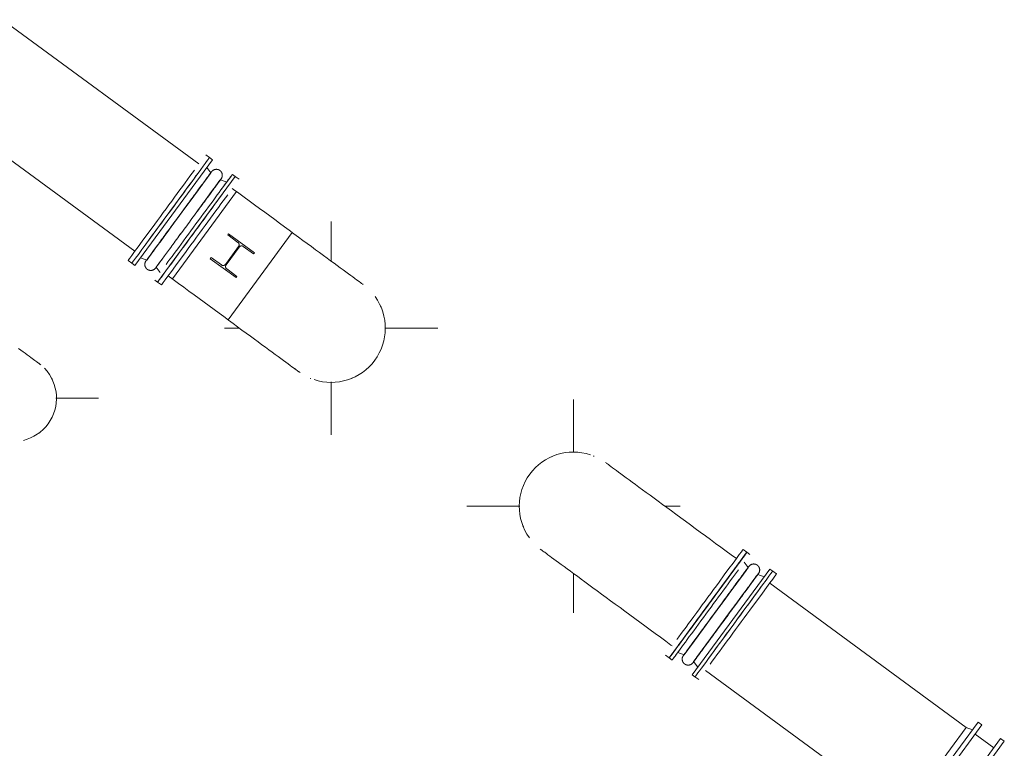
# Model space of a CAD drawing. Header units: metres. Extents: x 135583 to 135939, y 457896 to 458258.
# Tile 596 of 599: x 135738.28 to 135747.51, y 458211.08 to 458217.91. Entities that reach past the tile are written whole.
import ezdxf

# ---------------------------------------------------------------- set-up
doc = ezdxf.new("R2010")
doc.units = ezdxf.units.M
doc.linetypes.add('Hidden', pattern=[4, 2, -2])
doc.layers.add('NIEUWE INSTALLATIE', color=250, linetype='Continuous', lineweight=0)

msp = doc.modelspace()

# ---------------------------------------------------------------- linework, layer by layer
at = {"layer": 'NIEUWE INSTALLATIE'}
for p, q in [((135739.9626, 458216.5602), (135738.1206, 458217.9135)), ((135737.5191, 458217.0947), (135739.3611, 458215.7414)), ((135740.0615, 458216.6204), (135740.026, 458216.6464)), ((135740.3387, 458216.4167), (135740.3032, 458216.4428)), ((135741.2013, 458215.6494), (135741.2013, 458216.0198)), ((135739.2978, 458215.6552), (135739.3332, 458215.6291)), ((135739.575, 458215.4515), (135739.6104, 458215.4255)), ((135740.2013, 458215.0198), (135740.3434, 458215.0198)), ((135741.7095, 458215.0198), (135742.2013, 458215.0198)), ((135741.2013, 458214.0198), (135741.2013, 458214.5166)), ((135738.621, 458214.3632), (135739.0207, 458214.3632)), ((135743.4729, 458213.8541), (135743.4729, 458214.3509)), ((135742.4729, 458213.3509), (135742.9702, 458213.3509)), ((135744.3285, 458213.3509), (135744.4729, 458213.3509)), ((135745.0993, 458212.9192), (135745.0638, 458212.9452)), ((135744.8378, 458212.5632), (135745.0993, 458212.9192)), ((135743.4729, 458212.3509), (135743.4729, 458212.7215)), ((135745.3765, 458212.7155), (135745.3411, 458212.7415)), ((135747.1552, 458211.276), (135745.3132, 458212.6293)), ((135744.7352, 458212.4235), (135744.787, 458212.4941)), ((135744.5383, 458212.1556), (135744.5839, 458212.2177)), ((135744.3356, 458211.954), (135744.3711, 458211.9279)), ((135744.3858, 458211.948), (135744.404, 458211.9727)), ((135744.6128, 458211.7503), (135744.6483, 458211.7242)), ((135744.7116, 458211.8105), (135746.5537, 458210.4572)), ((135747.1552, 458211.276), (135746.8544, 458210.8666)), ((135747.4139, 458211.0859), (135747.2398, 458211.2138))]:
    msp.add_line(p, q, dxfattribs=at)
at = {"layer": 'NIEUWE INSTALLATIE', "extrusion": (0, 0, -1)}
for p, q in [((135739.3606, 458215.609), (135740.0889, 458216.6003)), ((135740.0889, 458216.6003), (135740.0615, 458216.6204)), ((135740.3032, 458216.4428), (135739.575, 458215.4515)), ((135740.0747, 458216.4779), (135740.0362, 458216.5285)), ((135740.3032, 458216.4428), (135740.2758, 458216.4629)), ((135740.0671, 458216.2818), (135740.1596, 458216.4077)), ((135740.2231, 458216.3912), (135740.1633, 458216.4128)), ((135740.1691, 458216.4188), (135740.1684, 458216.4179)), ((135739.6302, 458215.873), (135739.6564, 458215.9086)), ((135739.4731, 458215.6591), (135739.5111, 458215.7109)), ((135739.3332, 458215.6291), (135739.3606, 458215.609)), ((135739.4133, 458215.6807), (135739.4731, 458215.6591)), ((135739.4674, 458215.6531), (135739.468, 458215.654)), ((135739.5618, 458215.594), (135739.6131, 458215.6639)), ((135739.5618, 458215.594), (135739.6003, 458215.5434)), ((135739.5476, 458215.4717), (135739.575, 458215.4515)), ((135745.1267, 458212.899), (135745.0993, 458212.9192)), ((135745.3137, 458212.7617), (135744.5854, 458211.7704)), ((135745.1125, 458212.7767), (135745.074, 458212.8273)), ((135745.3411, 458212.7415), (135745.3137, 458212.7617)), ((135745.1615, 458212.6576), (135745.114, 458212.5929)), ((135745.261, 458212.6899), (135745.2012, 458212.7116)), ((135745.2069, 458212.7176), (135745.2063, 458212.7167)), ((135744.3711, 458211.9279), (135744.7352, 458212.4235)), ((135744.3711, 458211.9279), (135744.3985, 458211.9078)), ((135744.4512, 458211.9795), (135744.511, 458211.9579)), ((135744.5052, 458211.9519), (135744.5058, 458211.9527)), ((135744.5996, 458211.8928), (135744.6381, 458211.8422)), ((135744.5854, 458211.7704), (135744.6128, 458211.7503)), ((135747.2677, 458211.3261), (135746.5395, 458210.3348)), ((135747.1552, 458211.276), (135746.5537, 458210.4572)), ((135747.3032, 458211.3), (135746.5749, 458210.3088)), ((135747.215, 458211.2543), (135747.1552, 458211.276)), ((135747.3032, 458211.3), (135747.2677, 458211.3261)), ((135746.749, 458210.1809), (135747.4773, 458211.1721)), ((135746.7845, 458210.1548), (135747.5127, 458211.1461)), ((135747.5127, 458211.1461), (135747.4773, 458211.1721))]:
    msp.add_line(p, q, dxfattribs=at)
at = {"layer": 'NIEUWE INSTALLATIE', "linetype": 'Hidden'}
for p, q in [((135740.3133, 458216.3007), (135739.7136, 458215.4843)), ((135740.3133, 458216.3007), (135739.7136, 458215.4843)), ((135740.2405, 458215.9056), (135740.2322, 458215.8943)), ((135740.2405, 458215.9056), (135740.2322, 458215.8943)), ((135740.2322, 458215.8943), (135740.3279, 458215.824)), ((135740.2322, 458215.8943), (135740.3279, 458215.824)), ((135740.2366, 458215.0983), (135740.8376, 458215.9164)), ((135740.2366, 458215.0983), (135740.8376, 458215.9164)), ((135740.4823, 458215.728), (135740.2405, 458215.9056)), ((135740.4823, 458215.728), (135740.2405, 458215.9056)), ((135740.3337, 458215.7863), (135740.2106, 458215.6186)), ((135740.3337, 458215.7863), (135740.2106, 458215.6186)), ((135740.2174, 458215.6136), (135740.3406, 458215.7812)), ((135740.2174, 458215.6136), (135740.3406, 458215.7812)), ((135740.3783, 458215.787), (135740.474, 458215.7167)), ((135740.3783, 458215.787), (135740.474, 458215.7167)), ((135740.474, 458215.7167), (135740.4823, 458215.728)), ((135740.474, 458215.7167), (135740.4823, 458215.728)), ((135740.0771, 458215.6832), (135740.0688, 458215.6719)), ((135740.0771, 458215.6832), (135740.0688, 458215.6719)), ((135740.0688, 458215.6719), (135740.3106, 458215.4943)), ((135740.0688, 458215.6719), (135740.3106, 458215.4943)), ((135740.1728, 458215.6129), (135740.0771, 458215.6832)), ((135740.1728, 458215.6129), (135740.0771, 458215.6832)), ((135740.3189, 458215.5056), (135740.2232, 458215.5759)), ((135740.3189, 458215.5056), (135740.2232, 458215.5759)), ((135740.3106, 458215.4943), (135740.3189, 458215.5056)), ((135740.3106, 458215.4943), (135740.3189, 458215.5056))]:
    msp.add_line(p, q, dxfattribs=at)
at = {"layer": 'NIEUWE INSTALLATIE', "extrusion": (0, 0, -1), "flags": 128}
for points in [[(-135740.0787, 458216.4852), (-135740.0781, 458216.4843), (-135740.0763, 458216.482), (-135740.0741, 458216.479), (-135740.0715, 458216.4754), (-135740.0683, 458216.4711), (-135740.0647, 458216.4661), (-135740.0606, 458216.4605), (-135740.056, 458216.4543), (-135740.051, 458216.4475), (-135740.0455, 458216.4401), (-135740.0397, 458216.4321), (-135740.0333, 458216.4235), (-135740.0266, 458216.4143), (-135740.0195, 458216.4046), (-135740.0119, 458216.3943), (-135740.004, 458216.3836), (-135739.9957, 458216.3723), (-135739.9871, 458216.3605), (-135739.9781, 458216.3483), (-135739.9688, 458216.3356), (-135739.9592, 458216.3225), (-135739.9492, 458216.309), (-135739.939, 458216.2951), (-135739.9286, 458216.2809), (-135739.9178, 458216.2663), (-135739.9069, 458216.2514), (-135739.8957, 458216.2362), (-135739.8844, 458216.2207), (-135739.8728, 458216.205), (-135739.8611, 458216.1891), (-135739.8493, 458216.1729), (-135739.8373, 458216.1567), (-135739.8253, 458216.1402), (-135739.8131, 458216.1237), (-135739.8009, 458216.1071), (-135739.7886, 458216.0904), (-135739.7763, 458216.0737), (-135739.7641, 458216.0569), (-135739.7518, 458216.0402), (-135739.7395, 458216.0236), (-135739.7274, 458216.007), (-135739.7152, 458215.9905), (-135739.7032, 458215.9741), (-135739.6913, 458215.9579), (-135739.6795, 458215.9419), (-135739.6679, 458215.9261), (-135739.6564, 458215.9105), (-135739.6452, 458215.8951), (-135739.6341, 458215.8801), (-135739.6233, 458215.8653), (-135739.6126, 458215.8509), (-135739.6023, 458215.8368), (-135739.5922, 458215.823), (-135739.5824, 458215.8097), (-135739.5729, 458215.7968), (-135739.5638, 458215.7843), (-135739.555, 458215.7723), (-135739.5465, 458215.7608), (-135739.5384, 458215.7497), (-135739.5306, 458215.7392), (-135739.5233, 458215.7292), (-135739.5163, 458215.7197), (-135739.5098, 458215.7108), (-135739.5036, 458215.7025), (-135739.4979, 458215.6947), (-135739.4927, 458215.6876), (-135739.4879, 458215.681), (-135739.4835, 458215.6751), (-135739.4797, 458215.6698), (-135739.4762, 458215.6652), (-135739.4733, 458215.6612), (-135739.4708, 458215.6578), (-135739.4689, 458215.6551), (-135739.468, 458215.654)], [(-135740.0787, 458216.4852), (-135740.0797, 458216.4866), (-135740.0802, 458216.4873), (-135740.0803, 458216.4873)], [(-135740.0803, 458216.4873), (-135740.08, 458216.487), (-135740.0793, 458216.486)], [(-135740.0803, 458216.4873), (-135740.0816, 458216.4891), (-135740.0831, 458216.4909), (-135740.0846, 458216.4925), (-135740.0861, 458216.4941), (-135740.0878, 458216.4957), (-135740.0895, 458216.4971), (-135740.0912, 458216.4985), (-135740.093, 458216.4999), (-135740.0949, 458216.5011), (-135740.0968, 458216.5023), (-135740.0987, 458216.5034), (-135740.1007, 458216.5045), (-135740.1027, 458216.5054), (-135740.1048, 458216.5063), (-135740.1069, 458216.5071), (-135740.109, 458216.5078), (-135740.1112, 458216.5084), (-135740.1134, 458216.5089), (-135740.1156, 458216.5093), (-135740.1178, 458216.5097), (-135740.12, 458216.51), (-135740.1223, 458216.5101), (-135740.1245, 458216.5102), (-135740.1267, 458216.5102), (-135740.129, 458216.5101), (-135740.1312, 458216.5099), (-135740.1334, 458216.5097), (-135740.1357, 458216.5093), (-135740.1379, 458216.5088), (-135740.14, 458216.5083), (-135740.1422, 458216.5077), (-135740.1443, 458216.507), (-135740.1464, 458216.5062), (-135740.1485, 458216.5053), (-135740.1505, 458216.5043), (-135740.1525, 458216.5033), (-135740.1544, 458216.5022), (-135740.1563, 458216.501), (-135740.1582, 458216.4997), (-135740.16, 458216.4984), (-135740.1617, 458216.4969), (-135740.1634, 458216.4955), (-135740.165, 458216.4939), (-135740.1666, 458216.4923), (-135740.1681, 458216.4906), (-135740.1695, 458216.4889), (-135740.1708, 458216.4871), (-135740.1721, 458216.4853), (-135740.1733, 458216.4834), (-135740.1745, 458216.4814), (-135740.1755, 458216.4794), (-135740.1765, 458216.4774), (-135740.1774, 458216.4754), (-135740.1782, 458216.4733), (-135740.1789, 458216.4711), (-135740.1795, 458216.469), (-135740.1801, 458216.4668), (-135740.1805, 458216.4646), (-135740.1809, 458216.4624), (-135740.1812, 458216.4602), (-135740.1814, 458216.458), (-135740.1815, 458216.4557), (-135740.1815, 458216.4535), (-135740.1815, 458216.4512), (-135740.1813, 458216.449), (-135740.181, 458216.4468), (-135740.1807, 458216.4446), (-135740.1803, 458216.4423), (-135740.1798, 458216.4402), (-135740.1792, 458216.438), (-135740.1785, 458216.4359), (-135740.1777, 458216.4338), (-135740.1768, 458216.4317), (-135740.1759, 458216.4297), (-135740.1749, 458216.4277), (-135740.1738, 458216.4257), (-135740.1726, 458216.4238), (-135740.1714, 458216.4219), (-135740.17, 458216.4201), (-135740.1686, 458216.4184), (-135740.1672, 458216.4167), (-135740.1656, 458216.415), (-135740.164, 458216.4135), (-135740.1633, 458216.4128)], [(-135739.5578, 458215.5867), (-135739.5584, 458215.5876), (-135739.5601, 458215.5899), (-135739.5623, 458215.5929), (-135739.565, 458215.5965), (-135739.5681, 458215.6008), (-135739.5718, 458215.6058), (-135739.5759, 458215.6114), (-135739.5804, 458215.6176), (-135739.5854, 458215.6244), (-135739.5909, 458215.6318), (-135739.5968, 458215.6398), (-135739.6031, 458215.6484), (-135739.6098, 458215.6576), (-135739.617, 458215.6673), (-135739.6245, 458215.6776), (-135739.6324, 458215.6884), (-135739.6407, 458215.6996), (-135739.6494, 458215.7114), (-135739.6583, 458215.7236), (-135739.6677, 458215.7363), (-135739.6773, 458215.7494), (-135739.6872, 458215.7629), (-135739.6974, 458215.7768), (-135739.7079, 458215.7911), (-135739.7186, 458215.8056), (-135739.7296, 458215.8206), (-135739.7407, 458215.8358), (-135739.7521, 458215.8512), (-135739.7636, 458215.8669), (-135739.7753, 458215.8829), (-135739.7872, 458215.899), (-135739.7991, 458215.9153), (-135739.8112, 458215.9317), (-135739.8233, 458215.9482), (-135739.8356, 458215.9648), (-135739.8478, 458215.9815), (-135739.8601, 458215.9982), (-135739.8724, 458216.015), (-135739.8847, 458216.0317), (-135739.8969, 458216.0483), (-135739.9091, 458216.0649), (-135739.9212, 458216.0814), (-135739.9332, 458216.0978), (-135739.9451, 458216.114), (-135739.9569, 458216.13), (-135739.9685, 458216.1458), (-135739.98, 458216.1614), (-135739.9913, 458216.1768), (-135740.0023, 458216.1919), (-135740.0132, 458216.2066), (-135740.0238, 458216.2211), (-135740.0341, 458216.2351), (-135740.0442, 458216.2489), (-135740.054, 458216.2622), (-135740.0635, 458216.2751), (-135740.0727, 458216.2876), (-135740.0815, 458216.2996), (-135740.09, 458216.3111), (-135740.0981, 458216.3222), (-135740.1058, 458216.3327), (-135740.1132, 458216.3427), (-135740.1201, 458216.3522), (-135740.1267, 458216.3611), (-135740.1328, 458216.3694), (-135740.1385, 458216.3772), (-135740.1437, 458216.3843), (-135740.1486, 458216.3909), (-135740.1529, 458216.3968), (-135740.1568, 458216.4021), (-135740.1602, 458216.4067), (-135740.1631, 458216.4107), (-135740.1656, 458216.4141), (-135740.1676, 458216.4168), (-135740.1684, 458216.4179)], [(-135740.1691, 458216.4188), (-135740.1701, 458216.4202), (-135740.1706, 458216.4209), (-135740.1706, 458216.4209)], [(-135740.1706, 458216.4209), (-135740.1704, 458216.4206), (-135740.1697, 458216.4196)], [(-135739.5562, 458215.5846), (-135739.5548, 458215.5828), (-135739.5534, 458215.5811), (-135739.5519, 458215.5794), (-135739.5503, 458215.5778), (-135739.5487, 458215.5762), (-135739.547, 458215.5748), (-135739.5452, 458215.5734), (-135739.5434, 458215.572), (-135739.5416, 458215.5708), (-135739.5397, 458215.5696), (-135739.5377, 458215.5685), (-135739.5357, 458215.5674), (-135739.5337, 458215.5665), (-135739.5316, 458215.5656), (-135739.5295, 458215.5648), (-135739.5274, 458215.5641), (-135739.5252, 458215.5635), (-135739.5231, 458215.563), (-135739.5209, 458215.5626), (-135739.5186, 458215.5622), (-135739.5164, 458215.5619), (-135739.5142, 458215.5618), (-135739.5119, 458215.5617), (-135739.5097, 458215.5617), (-135739.5075, 458215.5618), (-135739.5052, 458215.562), (-135739.503, 458215.5623), (-135739.5008, 458215.5626), (-135739.4986, 458215.5631), (-135739.4964, 458215.5636), (-135739.4943, 458215.5642), (-135739.4921, 458215.5649), (-135739.49, 458215.5657), (-135739.488, 458215.5666), (-135739.4859, 458215.5676), (-135739.484, 458215.5686), (-135739.482, 458215.5697), (-135739.4801, 458215.5709), (-135739.4783, 458215.5722), (-135739.4765, 458215.5736), (-135739.4747, 458215.575), (-135739.4731, 458215.5765), (-135739.4714, 458215.578), (-135739.4699, 458215.5796), (-135739.4684, 458215.5813), (-135739.467, 458215.583), (-135739.4656, 458215.5848), (-135739.4643, 458215.5867), (-135739.4631, 458215.5885), (-135739.462, 458215.5905), (-135739.4609, 458215.5925), (-135739.46, 458215.5945), (-135739.4591, 458215.5965), (-135739.4583, 458215.5986), (-135739.4575, 458215.6008), (-135739.4569, 458215.6029), (-135739.4564, 458215.6051), (-135739.4559, 458215.6073), (-135739.4555, 458215.6095), (-135739.4552, 458215.6117), (-135739.455, 458215.614), (-135739.4549, 458215.6162), (-135739.4549, 458215.6184), (-135739.455, 458215.6207), (-135739.4551, 458215.6229), (-135739.4554, 458215.6251), (-135739.4557, 458215.6274), (-135739.4562, 458215.6296), (-135739.4567, 458215.6317), (-135739.4573, 458215.6339), (-135739.458, 458215.636), (-135739.4587, 458215.6381), (-135739.4596, 458215.6402), (-135739.4605, 458215.6423), (-135739.4616, 458215.6442), (-135739.4627, 458215.6462), (-135739.4638, 458215.6481), (-135739.4651, 458215.65), (-135739.4658, 458215.651)], [(-135739.4674, 458215.6531), (-135739.4664, 458215.6518), (-135739.4659, 458215.6511), (-135739.4658, 458215.651)], [(-135739.4658, 458215.651), (-135739.466, 458215.6513), (-135739.4668, 458215.6523)], [(-135739.5578, 458215.5867), (-135739.5568, 458215.5854), (-135739.5562, 458215.5847), (-135739.5562, 458215.5846)], [(-135739.5562, 458215.5846), (-135739.5564, 458215.5849), (-135739.5572, 458215.5859)], [(-135745.1165, 458212.784), (-135745.1159, 458212.7831), (-135745.1142, 458212.7808), (-135745.112, 458212.7778), (-135745.1093, 458212.7741), (-135745.1061, 458212.7698), (-135745.1025, 458212.7649), (-135745.0984, 458212.7593), (-135745.0939, 458212.7531), (-135745.0889, 458212.7463), (-135745.0834, 458212.7389), (-135745.0775, 458212.7308), (-135745.0712, 458212.7222), (-135745.0645, 458212.7131), (-135745.0573, 458212.7034), (-135745.0498, 458212.6931), (-135745.0419, 458212.6823), (-135745.0336, 458212.6711), (-135745.0249, 458212.6593), (-135745.0159, 458212.6471), (-135745.0066, 458212.6344), (-135744.997, 458212.6213), (-135744.9871, 458212.6078), (-135744.9769, 458212.5939), (-135744.9664, 458212.5796), (-135744.9557, 458212.565), (-135744.9447, 458212.5501), (-135744.9336, 458212.5349), (-135744.9222, 458212.5195), (-135744.9107, 458212.5038), (-135744.899, 458212.4878), (-135744.8871, 458212.4717), (-135744.8752, 458212.4554), (-135744.8631, 458212.439), (-135744.8509, 458212.4225), (-135744.8387, 458212.4058), (-135744.8265, 458212.3892), (-135744.8142, 458212.3724), (-135744.8019, 458212.3557), (-135744.7896, 458212.339), (-135744.7774, 458212.3224), (-135744.7652, 458212.3058), (-135744.7531, 458212.2893), (-135744.7411, 458212.2729), (-135744.7292, 458212.2567), (-135744.7174, 458212.2407), (-135744.7058, 458212.2248), (-135744.6943, 458212.2092), (-135744.683, 458212.1939), (-135744.6719, 458212.1788), (-135744.6611, 458212.1641), (-135744.6505, 458212.1496), (-135744.6401, 458212.1355), (-135744.6301, 458212.1218), (-135744.6203, 458212.1085), (-135744.6108, 458212.0956), (-135744.6016, 458212.0831), (-135744.5928, 458212.0711), (-135744.5843, 458212.0596), (-135744.5762, 458212.0485), (-135744.5685, 458212.038), (-135744.5611, 458212.028), (-135744.5541, 458212.0185), (-135744.5476, 458212.0096), (-135744.5415, 458212.0013), (-135744.5358, 458211.9935), (-135744.5305, 458211.9864), (-135744.5257, 458211.9798), (-135744.5214, 458211.9739), (-135744.5175, 458211.9686), (-135744.5141, 458211.964), (-135744.5111, 458211.96), (-135744.5087, 458211.9566), (-135744.5067, 458211.9539), (-135744.5058, 458211.9527)], [(-135745.1165, 458212.784), (-135745.1175, 458212.7853), (-135745.118, 458212.786), (-135745.1181, 458212.7861)], [(-135745.1181, 458212.7861), (-135745.1179, 458212.7858), (-135745.1171, 458212.7848)], [(-135745.1181, 458212.7861), (-135745.1195, 458212.7879), (-135745.1209, 458212.7896), (-135745.1224, 458212.7913), (-135745.124, 458212.7929), (-135745.1256, 458212.7944), (-135745.1273, 458212.7959), (-135745.1291, 458212.7973), (-135745.1309, 458212.7987), (-135745.1327, 458212.7999), (-135745.1346, 458212.8011), (-135745.1366, 458212.8022), (-135745.1386, 458212.8032), (-135745.1406, 458212.8042), (-135745.1427, 458212.8051), (-135745.1448, 458212.8058), (-135745.1469, 458212.8065), (-135745.149, 458212.8072), (-135745.1512, 458212.8077), (-135745.1534, 458212.8081), (-135745.1556, 458212.8085), (-135745.1579, 458212.8087), (-135745.1601, 458212.8089), (-135745.1623, 458212.809), (-135745.1646, 458212.809), (-135745.1668, 458212.8089), (-135745.1691, 458212.8087), (-135745.1713, 458212.8084), (-135745.1735, 458212.8081), (-135745.1757, 458212.8076), (-135745.1779, 458212.8071), (-135745.18, 458212.8064), (-135745.1822, 458212.8057), (-135745.1843, 458212.8049), (-135745.1863, 458212.8041), (-135745.1883, 458212.8031), (-135745.1903, 458212.8021), (-135745.1923, 458212.8009), (-135745.1942, 458212.7997), (-135745.196, 458212.7985), (-135745.1978, 458212.7971), (-135745.1996, 458212.7957), (-135745.2012, 458212.7942), (-135745.2029, 458212.7927), (-135745.2044, 458212.7911), (-135745.2059, 458212.7894), (-135745.2073, 458212.7877), (-135745.2087, 458212.7859), (-135745.21, 458212.784), (-135745.2112, 458212.7821), (-135745.2123, 458212.7802), (-135745.2134, 458212.7782), (-135745.2143, 458212.7762), (-135745.2152, 458212.7741), (-135745.216, 458212.772), (-135745.2167, 458212.7699), (-135745.2174, 458212.7678), (-135745.2179, 458212.7656), (-135745.2184, 458212.7634), (-135745.2188, 458212.7612), (-135745.2191, 458212.759), (-135745.2193, 458212.7567), (-135745.2194, 458212.7545), (-135745.2194, 458212.7523), (-135745.2193, 458212.75), (-135745.2191, 458212.7478), (-135745.2189, 458212.7455), (-135745.2186, 458212.7433), (-135745.2181, 458212.7411), (-135745.2176, 458212.7389), (-135745.217, 458212.7368), (-135745.2163, 458212.7346), (-135745.2155, 458212.7325), (-135745.2147, 458212.7305), (-135745.2137, 458212.7284), (-135745.2127, 458212.7264), (-135745.2116, 458212.7245), (-135745.2105, 458212.7226), (-135745.2092, 458212.7207), (-135745.2085, 458212.7197)], [(-135744.5956, 458211.8855), (-135744.5962, 458211.8863), (-135744.5979, 458211.8887), (-135744.6001, 458211.8917), (-135744.6028, 458211.8953), (-135744.606, 458211.8996), (-135744.6096, 458211.9046), (-135744.6137, 458211.9101), (-135744.6183, 458211.9163), (-135744.6233, 458211.9232), (-135744.6287, 458211.9306), (-135744.6346, 458211.9386), (-135744.6409, 458211.9472), (-135744.6477, 458211.9564), (-135744.6548, 458211.9661), (-135744.6624, 458211.9764), (-135744.6703, 458211.9871), (-135744.6786, 458211.9984), (-135744.6872, 458212.0102), (-135744.6962, 458212.0224), (-135744.7055, 458212.0351), (-135744.7151, 458212.0482), (-135744.725, 458212.0617), (-135744.7353, 458212.0756), (-135744.7457, 458212.0898), (-135744.7564, 458212.1044), (-135744.7674, 458212.1193), (-135744.7786, 458212.1345), (-135744.7899, 458212.15), (-135744.8015, 458212.1657), (-135744.8132, 458212.1816), (-135744.825, 458212.1977), (-135744.837, 458212.214), (-135744.849, 458212.2305), (-135744.8612, 458212.247), (-135744.8734, 458212.2636), (-135744.8857, 458212.2803), (-135744.8979, 458212.297), (-135744.9102, 458212.3137), (-135744.9225, 458212.3304), (-135744.9347, 458212.3471), (-135744.9469, 458212.3637), (-135744.959, 458212.3802), (-135744.9711, 458212.3965), (-135744.983, 458212.4128), (-135744.9947, 458212.4288), (-135745.0064, 458212.4446), (-135745.0178, 458212.4602), (-135745.0291, 458212.4756), (-135745.0402, 458212.4906), (-135745.051, 458212.5054), (-135745.0616, 458212.5198), (-135745.072, 458212.5339), (-135745.0821, 458212.5476), (-135745.0919, 458212.561), (-135745.1013, 458212.5739), (-135745.1105, 458212.5863), (-135745.1193, 458212.5984), (-135745.1278, 458212.6099), (-135745.1359, 458212.621), (-135745.1437, 458212.6315), (-135745.151, 458212.6415), (-135745.158, 458212.651), (-135745.1645, 458212.6599), (-135745.1706, 458212.6682), (-135745.1763, 458212.676), (-135745.1816, 458212.6831), (-135745.1864, 458212.6896), (-135745.1907, 458212.6956), (-135745.1946, 458212.7009), (-135745.198, 458212.7055), (-135745.201, 458212.7095), (-135745.2034, 458212.7129), (-135745.2054, 458212.7155), (-135745.2063, 458212.7167)], [(-135745.2069, 458212.7176), (-135745.2079, 458212.7189), (-135745.2084, 458212.7196), (-135745.2085, 458212.7197)], [(-135745.2085, 458212.7197), (-135745.2082, 458212.7194), (-135745.2075, 458212.7184)], [(-135744.594, 458211.8833), (-135744.5927, 458211.8816), (-135744.5912, 458211.8798), (-135744.5897, 458211.8782), (-135744.5881, 458211.8766), (-135744.5865, 458211.875), (-135744.5848, 458211.8735), (-135744.5831, 458211.8721), (-135744.5813, 458211.8708), (-135744.5794, 458211.8695), (-135744.5775, 458211.8684), (-135744.5756, 458211.8673), (-135744.5736, 458211.8662), (-135744.5715, 458211.8653), (-135744.5695, 458211.8644), (-135744.5674, 458211.8636), (-135744.5652, 458211.8629), (-135744.5631, 458211.8623), (-135744.5609, 458211.8618), (-135744.5587, 458211.8613), (-135744.5565, 458211.861), (-135744.5543, 458211.8607), (-135744.552, 458211.8606), (-135744.5498, 458211.8605), (-135744.5475, 458211.8605), (-135744.5453, 458211.8606), (-135744.5431, 458211.8608), (-135744.5408, 458211.861), (-135744.5386, 458211.8614), (-135744.5364, 458211.8618), (-135744.5343, 458211.8624), (-135744.5321, 458211.863), (-135744.53, 458211.8637), (-135744.5279, 458211.8645), (-135744.5258, 458211.8654), (-135744.5238, 458211.8664), (-135744.5218, 458211.8674), (-135744.5199, 458211.8685), (-135744.518, 458211.8697), (-135744.5161, 458211.871), (-135744.5143, 458211.8723), (-135744.5126, 458211.8738), (-135744.5109, 458211.8752), (-135744.5093, 458211.8768), (-135744.5077, 458211.8784), (-135744.5062, 458211.8801), (-135744.5048, 458211.8818), (-135744.5034, 458211.8836), (-135744.5022, 458211.8854), (-135744.501, 458211.8873), (-135744.4998, 458211.8893), (-135744.4988, 458211.8912), (-135744.4978, 458211.8933), (-135744.4969, 458211.8953), (-135744.4961, 458211.8974), (-135744.4954, 458211.8995), (-135744.4948, 458211.9017), (-135744.4942, 458211.9039), (-135744.4937, 458211.9061), (-135744.4934, 458211.9083), (-135744.4931, 458211.9105), (-135744.4929, 458211.9127), (-135744.4928, 458211.915), (-135744.4928, 458211.9172), (-135744.4928, 458211.9195), (-135744.493, 458211.9217), (-135744.4932, 458211.9239), (-135744.4936, 458211.9261), (-135744.494, 458211.9283), (-135744.4945, 458211.9305), (-135744.4951, 458211.9327), (-135744.4958, 458211.9348), (-135744.4966, 458211.9369), (-135744.4974, 458211.939), (-135744.4984, 458211.941), (-135744.4994, 458211.943), (-135744.5005, 458211.945), (-135744.5017, 458211.9469), (-135744.5029, 458211.9488), (-135744.5043, 458211.9506), (-135744.5057, 458211.9523), (-135744.5071, 458211.954), (-135744.5086, 458211.9557), (-135744.5102, 458211.9572), (-135744.511, 458211.9579)], [(-135744.5052, 458211.9519), (-135744.5042, 458211.9505), (-135744.5037, 458211.9498), (-135744.5036, 458211.9497)], [(-135744.5036, 458211.9497), (-135744.5039, 458211.9501), (-135744.5046, 458211.9511)], [(-135744.5956, 458211.8855), (-135744.5946, 458211.8841), (-135744.5941, 458211.8834), (-135744.594, 458211.8833)], [(-135744.594, 458211.8833), (-135744.5943, 458211.8837), (-135744.595, 458211.8847)]]:
    msp.add_lwpolyline(points, dxfattribs=at)
at = {"layer": 'NIEUWE INSTALLATIE', "flags": 128}
for points in [[(135741.5021, 458215.4292), (135741.5011, 458215.4299), (135741.4982, 458215.4321), (135741.4933, 458215.4357), (135741.4864, 458215.4407), (135741.4776, 458215.4472), (135741.4669, 458215.455), (135741.4543, 458215.4643), (135741.4398, 458215.475), (135741.4234, 458215.487), (135741.4052, 458215.5004), (135741.3851, 458215.5151), (135741.3633, 458215.5311), (135741.3398, 458215.5485), (135741.3145, 458215.567), (135741.2876, 458215.5868), (135741.259, 458215.6078), (135741.2289, 458215.6299), (135741.1973, 458215.6531), (135741.1642, 458215.6775), (135741.1296, 458215.7028), (135741.0937, 458215.7292), (135741.0565, 458215.7566), (135741.018, 458215.7849), (135740.9783, 458215.814), (135740.9375, 458215.844), (135740.8957, 458215.8747), (135740.8528, 458215.9062), (135740.809, 458215.9384), (135740.7644, 458215.9712), (135740.719, 458216.0045), (135740.6728, 458216.0384), (135740.6261, 458216.0728), (135740.5787, 458216.1076), (135740.5309, 458216.1427), (135740.4827, 458216.1781), (135740.4341, 458216.2138), (135740.3853, 458216.2497), (135740.3363, 458216.2857), (135740.2872, 458216.3218), (135740.2753, 458216.3305)], [(135739.6738, 458215.5117), (135739.7215, 458215.4766), (135739.7705, 458215.4406), (135739.8194, 458215.4047), (135739.8681, 458215.369), (135739.9164, 458215.3335), (135739.9643, 458215.2982), (135740.0118, 458215.2634), (135740.0587, 458215.2289), (135740.105, 458215.1949), (135740.1507, 458215.1613), (135740.1955, 458215.1284), (135740.2395, 458215.096), (135740.2826, 458215.0644), (135740.3248, 458215.0334), (135740.3659, 458215.0032), (135740.4058, 458214.9739), (135740.4447, 458214.9453), (135740.4822, 458214.9177), (135740.5185, 458214.8911), (135740.5534, 458214.8654), (135740.5869, 458214.8408), (135740.619, 458214.8173), (135740.6495, 458214.7948), (135740.6785, 458214.7735), (135740.7059, 458214.7534), (135740.7316, 458214.7346), (135740.7556, 458214.7169), (135740.7779, 458214.7005), (135740.7984, 458214.6855), (135740.8171, 458214.6717), (135740.834, 458214.6593), (135740.849, 458214.6483), (135740.8621, 458214.6386), (135740.8734, 458214.6304), (135740.8827, 458214.6235), (135740.8901, 458214.6181), (135740.8955, 458214.6141), (135740.899, 458214.6116), (135740.9005, 458214.6105)], [(135738.4613, 458214.6907), (135738.4605, 458214.6913), (135738.4582, 458214.693), (135738.4544, 458214.6958), (135738.449, 458214.6998), (135738.442, 458214.7049), (135738.4336, 458214.7111), (135738.4236, 458214.7184), (135738.4122, 458214.7268), (135738.3993, 458214.7363), (135738.385, 458214.7468), (135738.3692, 458214.7584), (135738.352, 458214.771), (135738.3335, 458214.7846), (135738.3136, 458214.7992), (135738.2924, 458214.8148), (135738.2699, 458214.8313)], [(135745.0005, 458212.859), (135744.9528, 458212.894), (135744.9037, 458212.9301), (135744.8549, 458212.966), (135744.8062, 458213.0017), (135744.7579, 458213.0372), (135744.7099, 458213.0724), (135744.6625, 458213.1073), (135744.6155, 458213.1418), (135744.5692, 458213.1758), (135744.5236, 458213.2093), (135744.4788, 458213.2423), (135744.4347, 458213.2746), (135744.3916, 458213.3063), (135744.3495, 458213.3373), (135744.3084, 458213.3674), (135744.2684, 458213.3968), (135744.2296, 458213.4253), (135744.1921, 458213.4529), (135744.1558, 458213.4796), (135744.1209, 458213.5052), (135744.0873, 458213.5299), (135744.0553, 458213.5534), (135744.0248, 458213.5758), (135743.9958, 458213.5971), (135743.9684, 458213.6172), (135743.9427, 458213.6361), (135743.9187, 458213.6538), (135743.8964, 458213.6701), (135743.8759, 458213.6852), (135743.8572, 458213.699), (135743.8403, 458213.7114), (135743.8253, 458213.7224), (135743.8121, 458213.732), (135743.8009, 458213.7403), (135743.7916, 458213.7471), (135743.7842, 458213.7526), (135743.7788, 458213.7566), (135743.7753, 458213.7591), (135743.7738, 458213.7602)], [(135743.1722, 458212.9415), (135743.1732, 458212.9408), (135743.1761, 458212.9386), (135743.181, 458212.935), (135743.1879, 458212.93), (135743.1967, 458212.9235), (135743.2074, 458212.9156), (135743.22, 458212.9064), (135743.2345, 458212.8957), (135743.2509, 458212.8837), (135743.2691, 458212.8703), (135743.2892, 458212.8555), (135743.311, 458212.8395), (135743.3345, 458212.8222), (135743.3598, 458212.8037), (135743.3867, 458212.7839), (135743.4152, 458212.7629), (135743.4454, 458212.7408), (135743.477, 458212.7175), (135743.5101, 458212.6932), (135743.5447, 458212.6678), (135743.5806, 458212.6414), (135743.6178, 458212.6141), (135743.6563, 458212.5858), (135743.696, 458212.5567), (135743.7368, 458212.5267), (135743.7786, 458212.4959), (135743.8215, 458212.4645), (135743.8653, 458212.4323), (135743.9099, 458212.3995), (135743.9553, 458212.3661), (135744.0014, 458212.3322), (135744.0482, 458212.2979), (135744.0955, 458212.2631), (135744.1434, 458212.228), (135744.1916, 458212.1925), (135744.2402, 458212.1569), (135744.289, 458212.121), (135744.338, 458212.085), (135744.3871, 458212.0489), (135744.399, 458212.0402)]]:
    msp.add_lwpolyline(points, dxfattribs=at)
at = {"layer": 'NIEUWE INSTALLATIE', "linetype": 'Hidden'}
msp.add_arc((135740.312, 458215.8023), 0.027, 323.696, 53.696, dxfattribs=at)
msp.add_arc((135740.312, 458215.8023), 0.027, 323.696, 53.696, dxfattribs=at)
at = {"layer": 'NIEUWE INSTALLATIE'}
for centre, radius, start, end in [((135741.2013, 458215.0198), 0.508, 323.696, 35.696), ((135741.2013, 458215.0198), 0.508, 21.5681, 24.03381), ((135741.2013, 458215.0198), 0.508, 336.5681, 338.38347), ((135738.2207, 458214.3632), 0.4064, 50.56377, 53.696), ((135738.2207, 458214.3632), 0.4065, 51.42857, 52.35365), ((135741.2013, 458215.0198), 0.508, 251.696, 323.696), ((135738.2207, 458214.3632), 0.4064, 323.696, 43.696), ((135741.2013, 458215.0198), 0.508, 228.58332, 230.23754), ((135741.2013, 458215.0198), 0.508, 233.696, 235.08088), ((135738.2207, 458214.3632), 0.4065, 24.77572, 27.66507), ((135741.2013, 458215.0198), 0.508, 247.5, 248.20783), ((135741.2013, 458215.0198), 0.508, 291.5681, 293.38347), ((135738.2207, 458214.3632), 0.4065, 0, 1.58009), ((135738.2207, 458214.3632), 0.4065, 358.90619, 0), ((135738.2207, 458214.3632), 0.4064, 283.696, 323.696), ((135738.2207, 458214.3632), 0.4065, 306.62081, 309.63264), ((135743.4729, 458213.3509), 0.508, 71.696, 143.696), ((135743.4729, 458213.3509), 0.508, 111.5681, 113.38347), ((135743.4729, 458213.3509), 0.508, 67.5, 68.20614), ((135743.4729, 458213.3509), 0.508, 143.696, 215.696), ((135743.4729, 458213.3509), 0.508, 156.5681, 158.38347), ((135743.4729, 458213.3509), 0.508, 201.08044, 204.03381), ((135743.4729, 458213.3509), 0.508, 232.31112, 234.51573), ((135743.4729, 458213.3509), 0.508, 237.15446, 238.80868)]:
    msp.add_arc(centre, radius, start, end, dxfattribs=at)
at = {"layer": 'NIEUWE INSTALLATIE', "extrusion": (0, 0, -1)}
for centre, major_axis, start_param, end_param in [((135739.6973, 458216.1248), (0.3641, 0.4956), 3.926991, 7.068583), ((135739.7739, 458216.0685), (0.3008, 0.4094), 0.785398, 6.283185), ((135739.9117, 458215.9673), (0.3641, 0.4956), 3.926991, 7.068584), ((135739.7739, 458216.0685), (0.3008, 0.4094), 5.002124, 7.628227), ((135739.7739, 458216.0685), (0.3008, 0.4094), 0, 0.791592), ((135739.8625, 458216.0034), (0.3008, 0.4094), 0, 1.285503), ((135739.7739, 458216.0685), (0.3008, 0.4094), 1.082951, 1.102202), ((135739.8625, 458216.0034), (0.3008, 0.4094), 1.026257, 1.144629), ((135739.8625, 458216.0034), (0.3008, 0.4094), 1.804712, 1.884956), ((135744.7352, 458212.4235), (-0.3641, -0.4956), 3.776695, 10.040258), ((135744.7352, 458212.4235), (-0.3641, -0.4956), 3.141593, 4.21676), ((135744.7352, 458212.4235), (-0.3641, -0.4956), 3.141593, 4.012995), ((135744.7352, 458212.4235), (-0.3641, -0.4956), 3.141593, 3.677848), ((135744.7626, 458212.4034), (-0.3641, -0.4956), 3.926991, 7.068584), ((135744.8117, 458212.3673), (-0.3008, -0.4094), 0.706088, 6.898665), ((135744.8117, 458212.3673), (-0.3008, -0.4094), 3.141593, 8.56222), ((135744.8117, 458212.3673), (-0.3008, -0.4094), 4.55531, 9.267706), ((135744.7352, 458212.4235), (-0.3641, -0.4956), 3.965333, 4.059621), ((135744.7352, 458212.4235), (-0.3641, -0.4956), 3.94766, 3.974278), ((135744.7352, 458212.4235), (-0.3641, -0.4956), 3.893751, 3.965333), ((135744.9004, 458212.3022), (-0.3008, -0.4094), 3.933185, 9.424778), ((135744.7352, 458212.4235), (-0.3641, -0.4956), 4.181222, 4.333237), ((135744.8117, 458212.3673), (-0.3008, -0.4094), 2.297162, 2.513273), ((135744.9769, 458212.2459), (-0.3641, -0.4956), 3.926991, 7.068583), ((135744.7352, 458212.4235), (-0.3641, -0.4956), 4.333237, 4.513779), ((135744.9004, 458212.3022), (-0.3008, -0.4094), 4.224544, 8.322576), ((135744.7352, 458212.4235), (-0.3641, -0.4956), 4.612095, 4.712389), ((135744.8117, 458212.3673), (-0.3008, -0.4094), 1.698549, 1.963979), ((135744.9004, 458212.3022), (-0.3008, -0.4094), 4.51002, 8.156709), ((135744.8117, 458212.3673), (-0.3008, -0.4094), 1.158792, 1.253081), ((135744.9004, 458212.3022), (-0.3008, -0.4094), 0.420534, 0.797178)]:
    msp.add_ellipse(centre, major_axis=major_axis, ratio=0.000001, start_param=start_param, end_param=end_param, dxfattribs=at)
at = {"layer": 'NIEUWE INSTALLATIE'}
for centre, major_axis, start_param, end_param in [((135739.6619, 458216.1508), (0.3641, 0.4956), 0.785398, 3.141593), ((135739.6973, 458216.1248), (0.3641, 0.4956), 0.785398, 3.141593), ((135739.9391, 458215.9471), (0.3641, 0.4956), 0.785398, 3.141593), ((135739.9746, 458215.9211), (0.3641, 0.4956), 0.785398, 3.141593), ((135744.7352, 458212.4235), (-0.3641, -0.4956), 0.785398, 6.283185), ((135744.7352, 458212.4235), (-0.3641, -0.4956), 0.752158, 6.283185), ((135744.7352, 458212.4235), (-0.3641, -0.4956), 1.429431, 6.283185), ((135744.7352, 458212.4235), (-0.3641, -0.4956), 1.296182, 6.283185), ((135744.7352, 458212.4235), (-0.3641, -0.4956), 1.142398, 5.85479), ((135744.6997, 458212.4496), (-0.3641, -0.4956), 0.785398, 3.141593), ((135744.7352, 458212.4235), (-0.3641, -0.4956), 0.713998, 5.426387), ((135744.7352, 458212.4235), (-0.3641, -0.4956), 1.845411, 4.571023), ((135744.9769, 458212.2459), (-0.3641, -0.4956), 0.785398, 3.141593), ((135745.0124, 458212.2199), (-0.3641, -0.4956), 0.785398, 3.141593), ((135744.7352, 458212.4235), (-0.3641, -0.4956), 1.142398, 1.477903), ((135744.7352, 458212.4235), (-0.3641, -0.4956), 5.555133, 5.711987)]:
    msp.add_ellipse(centre, major_axis=major_axis, ratio=0.000001, start_param=start_param, end_param=end_param, dxfattribs=at)
at = {"layer": 'NIEUWE INSTALLATIE', "linetype": 'Hidden'}
for centre, major_axis, start_param, end_param in [((135740.3623, 458215.7652), (0.0083, -0.0257), 2.195319, 3.766116), ((135740.3623, 458215.7652), (0.0083, -0.0257), 2.195319, 3.766116), ((135740.1888, 458215.6346), (0.0041, -0.0267), 5.497787, 7.068583), ((135740.1888, 458215.6346), (0.0041, -0.0267), 5.497787, 7.068583), ((135740.2392, 458215.5976), (0.0041, -0.0267), 3.926991, 5.497787), ((135740.2392, 458215.5976), (0.0041, -0.0267), 3.926991, 5.497787)]:
    msp.add_ellipse(centre, major_axis=major_axis, ratio=1, start_param=start_param, end_param=end_param, dxfattribs=at)
at = {"layer": 'NIEUWE INSTALLATIE', "extrusion": (0, 0, -1)}
msp.add_ellipse((135744.9004, 458212.3022), major_axis=(-0.3008, -0.4094), ratio=0.000001, dxfattribs=at)

doc.saveas('drawing.dxf')
